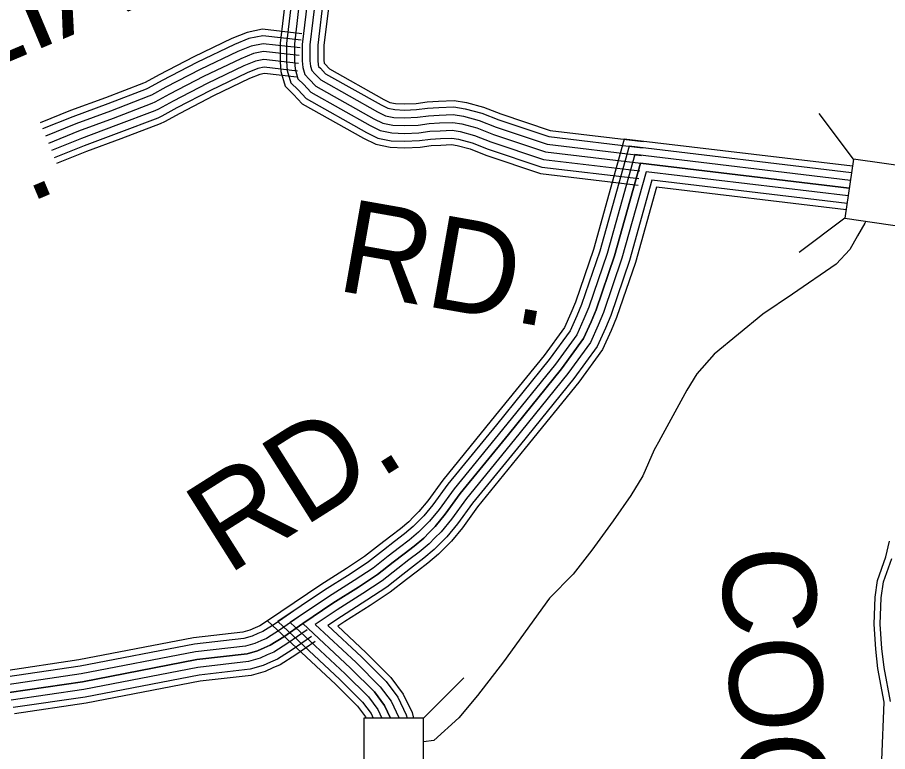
# Model space of a CAD drawing. Extents: x 1788175 to 1969470, y 584502 to 738744.
# Drawn here: x 1947155 to 1950618, y 627941 to 630862 of the extents above; entities that cross this region are included whole.
import ezdxf

# ---------------------------------------------------------------- set-up
doc = ezdxf.new("R2010")
doc.units = 0
for name, color, linetype in [('DESIGN - ROW - Right-of-Way and Easement Labels', 7, 'Continuous'), ('DESIGN - TRANSPORTATION - Text', 7, 'Continuous'), ('SURVEY - CONTOURS - Index with Text', 7, 'Continuous'), ('SURVEY - DRAINAGE - Storm Sewer', 7, 'Continuous'), ('SURVEY - TRANSPORTATION - Roads', 7, 'Continuous')]:
    doc.layers.add(name, color=color, linetype=linetype)

msp = doc.modelspace()

# ---------------------------------------------------------------- linework, layer by layer
at = {"layer": 'DESIGN - TRANSPORTATION - Text'}
for points in [[(1950531.2, 630050.9), (1950528, 630043.3), (1950498.2, 629993.7), (1950468.5, 629939.2), (1950414, 629879.7), (1950240.4, 629760.7), (1950121.4, 629681.3), (1949928.1, 629522.7), (1949858.6, 629443.4), (1949819, 629378.9), (1949707.5, 629174.2)], [(1949711.7, 629181.8), (1949689.9, 629142.2), (1949644.1, 629037.9), (1949596.3, 628959.6), (1949526.5, 628859.2), (1949440.8, 628742.7), (1949367, 628646.3), (1949273.1, 628551.8), (1949090.1, 628298), (1948986, 628164.2), (1948911.6, 628074.9), (1948812.5, 627985.7), (1948771.2, 627979.8)]]:
    msp.add_lwpolyline(points, dxfattribs=at)
at = {"layer": 'SURVEY - CONTOURS - Index with Text'}
for points in [[(1950478.3, 630269.8), (1949570.4, 630378.2), (1949447.8, 629939.2), (1949376, 629729.5), (1949357.7, 629685.2), (1949332.1, 629628.5), (1949251.1, 629517.1), (1949041.1, 629257.8), (1948848.1, 629021), (1948788.5, 628938.9), (1948752.9, 628895.9), (1948731.8, 628874.6), (1948712.5, 628855.1), (1948679.3, 628826.9), (1948640.8, 628797.9), (1948596.3, 628763.3), (1948537, 628717), (1948464.7, 628669.1), (1948362.6, 628604.5), (1948150, 628461.6), (1948420.4, 628209.5), (1948509.1, 628121.3), (1948540.5, 628079.1), (1948542.9, 628074.1)], [(1950474.7, 630244.3), (1949589.2, 630350.1), (1949472.4, 629931.6), (1949400.1, 629720.4), (1949381.3, 629675), (1949354.5, 629615.5), (1949271.5, 629501.4), (1949061.1, 629241.6), (1948868.5, 629005.3), (1948808.9, 628923.1), (1948772, 628878.6), (1948750, 628856.4), (1948729.9, 628836.2), (1948695.3, 628806.9), (1948656.4, 628777.5), (1948612.1, 628743), (1948552.1, 628696.1), (1948478.7, 628647.5), (1948376.6, 628582.9), (1948191.2, 628458.4), (1948438.2, 628228.1), (1948528.6, 628138.1), (1948562.6, 628092.5), (1948571.5, 628074.1)], [(1950470.3, 630213.6), (1949611.9, 630316.1), (1949502, 629922.4), (1949429.1, 629709.5), (1949409.8, 629662.7), (1949381.4, 629599.8), (1949296.1, 629482.6), (1949085.1, 629222), (1948893.1, 628986.4), (1948833.4, 628904.1), (1948795, 628857.7), (1948772, 628834.6), (1948751, 628813.4), (1948714.7, 628782.7), (1948675.3, 628752.9), (1948631.2, 628718.5), (1948570.2, 628670.9), (1948495.5, 628621.5), (1948393.5, 628557), (1948240.9, 628454.4), (1948459.7, 628250.4), (1948552.1, 628158.5), (1948589.2, 628108.7), (1948606, 628074.1)], [(1948640.4, 628074.1), (1948615.8, 628124.9), (1948575.6, 628178.9), (1948481.2, 628272.7), (1948290.6, 628450.4), (1948410.5, 628531), (1948512.4, 628595.4), (1948588.3, 628645.8), (1948650.2, 628694.1), (1948694.2, 628728.3), (1948734.1, 628758.5), (1948772.1, 628790.6), (1948794, 628812.7), (1948818, 628836.9), (1948857.9, 628885.1), (1948917.7, 628967.4), (1949109.2, 629202.5), (1949320.7, 629463.7), (1949408.4, 629584.2), (1949438.2, 629650.4), (1949458.1, 629698.6), (1949531.6, 629913.2), (1949634.7, 630282.2), (1950465.9, 630182.9)], [(1950465.9, 630182.9), (1949634.7, 630282.2), (1949531.6, 629913.2), (1949458.1, 629698.6), (1949438.2, 629650.4), (1949408.4, 629584.2), (1949320.7, 629463.7), (1949109.2, 629202.5), (1948917.7, 628967.4), (1948857.9, 628885.1), (1948818, 628836.9), (1948794, 628812.7), (1948772.1, 628790.6), (1948734.1, 628758.5), (1948694.2, 628728.3), (1948650.2, 628694.1), (1948588.3, 628645.8), (1948512.4, 628595.4), (1948410.5, 628531), (1948290.6, 628450.4), (1948481.2, 628272.7), (1948575.6, 628178.9), (1948615.8, 628124.9), (1948640.4, 628074.1)], [(1950465.9, 630182.9), (1949634.7, 630282.2), (1949531.6, 629913.2), (1949458.1, 629698.6), (1949438.2, 629650.4), (1949408.4, 629584.2), (1949320.7, 629463.7), (1949109.2, 629202.5), (1948917.7, 628967.4), (1948857.9, 628885.1), (1948818, 628836.9), (1948794, 628812.7), (1948772.1, 628790.6), (1948734.1, 628758.5), (1948694.2, 628728.3), (1948650.2, 628694.1), (1948588.3, 628645.8), (1948512.4, 628595.4), (1948410.5, 628531), (1948290.6, 628450.4), (1948481.2, 628272.7), (1948575.6, 628178.9), (1948615.8, 628124.9), (1948640.4, 628074.1)], [(1950461.5, 630152.2), (1949657.4, 630248.3), (1949561.2, 629904), (1949487.1, 629687.6), (1949466.7, 629638.1), (1949435.3, 629568.5), (1949345.2, 629444.8), (1949133.3, 629183), (1948942.3, 628948.5), (1948882.4, 628866.1), (1948841, 628816), (1948816, 628790.9), (1948793.1, 628767.9), (1948753.5, 628734.2), (1948713, 628703.7), (1948669.3, 628669.6), (1948606.4, 628620.6), (1948529.2, 628569.4), (1948427.4, 628505), (1948340.3, 628446.5), (1948502.8, 628295.1), (1948599.1, 628199.2), (1948642.4, 628141), (1948673.4, 628077.3), (1948674.1, 628074.1)], [(1950457.1, 630121.5), (1949680.1, 630214.3), (1949590.8, 629894.8), (1949516.2, 629676.7), (1949495.2, 629625.8), (1949462.3, 629552.9), (1949369.8, 629425.9), (1949157.3, 629163.4), (1948966.8, 628929.6), (1948906.9, 628847.1), (1948863.9, 628795.2), (1948838, 628769.1), (1948814.2, 628745.1), (1948772.9, 628710), (1948731.9, 628679.1), (1948688.3, 628645.2), (1948624.6, 628595.4), (1948546.1, 628543.4), (1948444.3, 628479), (1948390, 628442.5), (1948524.3, 628317.4), (1948622.6, 628219.6), (1948669, 628157.2), (1948702.8, 628087.7), (1948705.9, 628074.1)], [(1950453.6, 630097.1), (1949698.2, 630187.3), (1949614.4, 629887.5), (1949539.3, 629667.9), (1949517.9, 629616), (1949483.8, 629540.4), (1949389.4, 629410.8), (1949176.5, 629147.8), (1948986.4, 628914.5), (1948926.4, 628831.9), (1948882.3, 628778.6), (1948855.5, 628751.6), (1948831, 628726.9), (1948788.3, 628690.7), (1948746.9, 628659.5), (1948703.5, 628625.7), (1948639, 628575.3), (1948559.5, 628522.6), (1948457.8, 628458.3), (1948429.6, 628439.4), (1948541.4, 628335.2), (1948641.3, 628235.8), (1948690.2, 628170.1), (1948726.2, 628096), (1948731.3, 628074.1)]]:
    msp.add_lwpolyline(points, dxfattribs=at)
at = {"layer": 'SURVEY - DRAINAGE - Storm Sewer'}
for p, q in [((1950482.4, 630297.9), (1950346.1, 630479.6)), ((1950448.7, 630062.7), (1950267, 629926.4)), ((1948771.2, 628074.1), (1948931.7, 628234.7))]:
    msp.add_line(p, q, dxfattribs=at)
for points in [[(1950717.5, 630264.3), (1950482.3, 630297.9), (1950448.7, 630062.7), (1950683.9, 630029.1)], [(1948533.6, 628074.1), (1948533.6, 627836.5), (1948771.2, 627836.5), (1948771.2, 628074.1)]]:
    msp.add_lwpolyline(points, close=True, dxfattribs=at)
at = {"layer": 'SURVEY - TRANSPORTATION - Roads'}
for points in [[(1948224.4, 630962.5), (1948200.5, 630759.8), (1948200.7, 630685.1), (1948203.7, 630646.8), (1948220.6, 630588.4), (1948253.6, 630555.6), (1948287.9, 630518.8), (1948532.3, 630381.6), (1948580.9, 630357.4), (1948639.1, 630346), (1948695.5, 630343.7), (1948757.4, 630346.2), (1948801.8, 630352.4), (1948839.6, 630354.3), (1948882.3, 630356.1), (1948905.3, 630352.3), (1948956.5, 630338.9), (1949019.9, 630314.1), (1949236.9, 630241.1), (1949625.3, 630195)], [(1948250, 630959.8), (1948226.2, 630758.4), (1948226.4, 630686.1), (1948229.2, 630651.5), (1948243.4, 630602), (1948272.1, 630573.5), (1948304, 630539.3), (1948544.3, 630404.3), (1948589.2, 630382), (1948642.1, 630371.6), (1948695.5, 630369.4), (1948755.1, 630371.8), (1948799.4, 630378), (1948838.4, 630380), (1948883.8, 630381.9), (1948910.7, 630377.5), (1948964.5, 630363.3), (1949028.7, 630338.3), (1949242.5, 630266.3), (1949628.4, 630220.5)], [(1948280.9, 630956.5), (1948257.2, 630756.6), (1948257.4, 630687.4), (1948259.8, 630657), (1948271, 630618.3), (1948294.3, 630595.1), (1948323.3, 630564), (1948558.8, 630431.7), (1948599.3, 630411.6), (1948645.8, 630402.5), (1948695.5, 630400.5), (1948752.3, 630402.7), (1948796.5, 630408.9), (1948837, 630411), (1948885.7, 630413), (1948917.2, 630407.9), (1948974.1, 630392.9), (1949039.3, 630367.4), (1949249.4, 630296.7), (1949632, 630251.3)], [(1948311.7, 630953.2), (1948288.2, 630754.8), (1948288.4, 630688.7), (1948290.5, 630662.6), (1948298.6, 630634.6), (1948316.6, 630616.6), (1948342.7, 630588.6), (1948573.3, 630459.1), (1948609.4, 630441.2), (1948649.4, 630433.3), (1948695.5, 630431.5), (1948749.5, 630433.7), (1948793.5, 630439.8), (1948835.5, 630442), (1948887.6, 630444.1), (1948923.6, 630438.2), (1948983.7, 630422.4), (1949049.8, 630396.6), (1949256.2, 630327.1), (1949635.7, 630282.1)], [(1948311.7, 630953.2), (1948288.2, 630754.8), (1948288.4, 630688.7), (1948290.5, 630662.6), (1948298.6, 630634.6), (1948316.6, 630616.6), (1948342.7, 630588.6), (1948573.3, 630459.1), (1948609.4, 630441.2), (1948649.4, 630433.3), (1948695.5, 630431.5), (1948749.5, 630433.7), (1948793.5, 630439.8), (1948835.5, 630442), (1948887.6, 630444.1), (1948923.6, 630438.2), (1948983.7, 630422.4), (1949049.8, 630396.6), (1949256.2, 630327.1), (1949635.7, 630282.1)], [(1948342.5, 630950), (1948319.2, 630753), (1948319.4, 630689.9), (1948321.1, 630668.2), (1948326.1, 630650.9), (1948338.9, 630638.2), (1948362.1, 630613.3), (1948587.8, 630486.6), (1948619.4, 630470.8), (1948653.1, 630464.2), (1948695.5, 630462.5), (1948746.7, 630464.6), (1948790.6, 630470.7), (1948834.1, 630472.9), (1948889.4, 630475.2), (1948930.1, 630468.6), (1948993.3, 630451.9), (1949060.4, 630425.7), (1949263.1, 630357.5), (1949639.3, 630312.9)], [(1948373.3, 630946.7), (1948350.2, 630751.2), (1948350.4, 630691.2), (1948351.8, 630673.8), (1948353.7, 630667.2), (1948361.2, 630659.8), (1948381.5, 630638), (1948602.3, 630514), (1948629.5, 630500.5), (1948656.7, 630495.1), (1948695.5, 630493.5), (1948743.9, 630495.5), (1948787.6, 630501.6), (1948832.7, 630503.9), (1948891.3, 630506.3), (1948936.6, 630498.9), (1949003, 630481.4), (1949071, 630454.8), (1949269.9, 630387.9), (1949643, 630343.7)], [(1948397.9, 630944.1), (1948374.9, 630749.8), (1948375.1, 630692.2), (1948376.1, 630679.8), (1948378.9, 630677), (1948396.9, 630657.7), (1948613.8, 630535.8), (1948637.5, 630524.1), (1948659.6, 630519.7), (1948695.5, 630518.3), (1948741.7, 630520.1), (1948785.3, 630526.2), (1948831.5, 630528.6), (1948892.8, 630531.1), (1948941.7, 630523.1), (1949010.6, 630505), (1949079.5, 630478.1), (1949275.4, 630412.1), (1949645.9, 630368.2)], [(1948286.7, 630797.2), (1948130.3, 630815), (1948068.8, 630802.4), (1948008.8, 630778.2), (1947857.1, 630705.8), (1947718.8, 630634), (1947663.8, 630603.4), (1947657.4, 630600.7), (1947505.1, 630542.5), (1947366.7, 630491.1), (1947245.6, 630442.1)], [(1948283.8, 630771.6), (1948131.4, 630788.9), (1948076.2, 630777.7), (1948019.2, 630754.7), (1947868.6, 630682.8), (1947731, 630611.3), (1947675.1, 630580.3), (1947667, 630576.9), (1947514.2, 630518.4), (1947376, 630467.1), (1947255.2, 630418.3)], [(1948280.3, 630740.8), (1948132.8, 630757.6), (1948085.2, 630747.9), (1948031.7, 630726.3), (1947882.4, 630655), (1947745.6, 630584), (1947688.7, 630552.4), (1947678.6, 630548.1), (1947525.1, 630489.4), (1947387.2, 630438.2), (1947266.8, 630389.5)], [(1948276.8, 630710), (1948134.2, 630726.2), (1948094.1, 630718.1), (1948044.2, 630697.9), (1947896.2, 630627.3), (1947760.3, 630556.7), (1947702.3, 630524.5), (1947690.2, 630519.3), (1947536, 630460.4), (1947398.4, 630409.3), (1947278.4, 630360.8)], [(1948276.8, 630710), (1948134.2, 630726.2), (1948094.1, 630718.1), (1948044.2, 630697.9), (1947896.2, 630627.3), (1947760.3, 630556.7), (1947702.3, 630524.5), (1947690.2, 630519.3), (1947536, 630460.4), (1947398.4, 630409.3), (1947278.4, 630360.8)], [(1948273.3, 630679.2), (1948135.5, 630694.9), (1948103.1, 630688.3), (1948056.7, 630669.5), (1947910.1, 630599.5), (1947775, 630529.4), (1947716, 630496.6), (1947701.7, 630490.6), (1947547, 630431.4), (1947409.6, 630380.4), (1947290.1, 630332.1)], [(1948269.8, 630648.4), (1948136.9, 630663.5), (1948112.1, 630658.5), (1948069.2, 630641.1), (1947923.9, 630571.8), (1947789.7, 630502.1), (1947729.6, 630468.7), (1947713.3, 630461.8), (1947557.9, 630402.4), (1947420.8, 630351.5), (1947301.7, 630303.3)], [(1948267, 630623.8), (1948138, 630638.5), (1948119.2, 630634.7), (1948079.1, 630618.5), (1947934.9, 630549.7), (1947801.4, 630480.3), (1947740.4, 630446.4), (1947722.5, 630438.9), (1947566.6, 630379.3), (1947429.8, 630328.4), (1947310.9, 630280.4)], [(1950596.3, 627781.4), (1950596.3, 627809.5), (1950596.2, 627849.5), (1950596, 627907.5), (1950605, 628138), (1950579.9, 628271.6), (1950571.1, 628348.8), (1950564.4, 628447.5), (1950568.4, 628554.9), (1950578.2, 628622), (1950611.4, 628716.3), (1950626.5, 628777.6)], [(1950629.8, 628139.8), (1950604.3, 628275.3), (1950595.7, 628351.1), (1950589.1, 628447.9), (1950593.1, 628552.7), (1950602.3, 628616), (1950635.1, 628709.2)], [(1948240.8, 628522.7), (1948166.3, 628471.3), (1948119.9, 628441.9), (1948101.2, 628434), (1948079.8, 628424), (1948051.5, 628415.8), (1947855.4, 628393.6), (1947399.8, 628305.7), (1947100.6, 628261.6)], [(1948255.4, 628501.5), (1948180.5, 628449.8), (1948131.9, 628419), (1948111.6, 628410.5), (1948088.9, 628399.9), (1948056.5, 628390.5), (1947859.3, 628368.2), (1947404.1, 628280.3), (1947107, 628236.6)], [(1948273, 628476), (1948197.6, 628424), (1948146.3, 628391.4), (1948124.2, 628382.1), (1948099.8, 628370.8), (1948062.6, 628360), (1947863.9, 628337.5), (1947409.3, 628249.8), (1947114.7, 628206.4)], [(1948290.6, 628450.4), (1948214.7, 628398.1), (1948160.7, 628363.9), (1948136.7, 628353.8), (1948110.7, 628341.7), (1948068.7, 628329.5), (1947868.6, 628306.8), (1947414.5, 628219.2), (1947122.4, 628176.2)], [(1947122.4, 628176.2), (1947414.5, 628219.2), (1947868.6, 628306.8), (1948068.7, 628329.5), (1948110.7, 628341.7), (1948136.7, 628353.8), (1948160.7, 628363.9), (1948214.7, 628398.1), (1948290.6, 628450.4)], [(1948290.6, 628450.4), (1948214.7, 628398.1), (1948160.7, 628363.9), (1948136.7, 628353.8), (1948110.7, 628341.7), (1948068.7, 628329.5), (1947868.6, 628306.8), (1947414.5, 628219.2), (1947122.4, 628176.2)], [(1948308.2, 628424.9), (1948231.8, 628372.2), (1948175.1, 628336.3), (1948149.3, 628325.4), (1948121.7, 628312.6), (1948074.8, 628299), (1947873.3, 628276.2), (1947419.7, 628188.6), (1947130, 628146)], [(1948325.8, 628399.4), (1948248.9, 628346.4), (1948189.6, 628308.7), (1948161.8, 628297.1), (1948132.6, 628283.4), (1948080.9, 628268.5), (1947878, 628245.5), (1947424.9, 628158.1), (1947137.7, 628115.8)], [(1948339.8, 628379.1), (1948262.5, 628325.8), (1948201.1, 628286.8), (1948171.9, 628274.5), (1948141.3, 628260.2), (1948085.8, 628244.2), (1947881.7, 628221), (1947429, 628133.7), (1947143.9, 628091.7)]]:
    msp.add_lwpolyline(points, dxfattribs=at)

# ---------------------------------------------------------------- texts
at = {"layer": 'DESIGN - ROW - Right-of-Way and Easement Labels'}
for s, rotation, p in [('MC MILLIAN', 22.8955, (1945359.9, 629941.2)), ('RD.', 22.8955, (1946540.6, 629844.5)), ('RD.', 349.993, (1948418.4, 629777.3)), ('RD.', 32.3105, (1947991.3, 628641)), ('COON', 274.0145, (1949951, 628745.9))]:
    msp.add_text(s, height=370, rotation=rotation, dxfattribs=at).set_placement(p)

doc.saveas('drawing.dxf')
